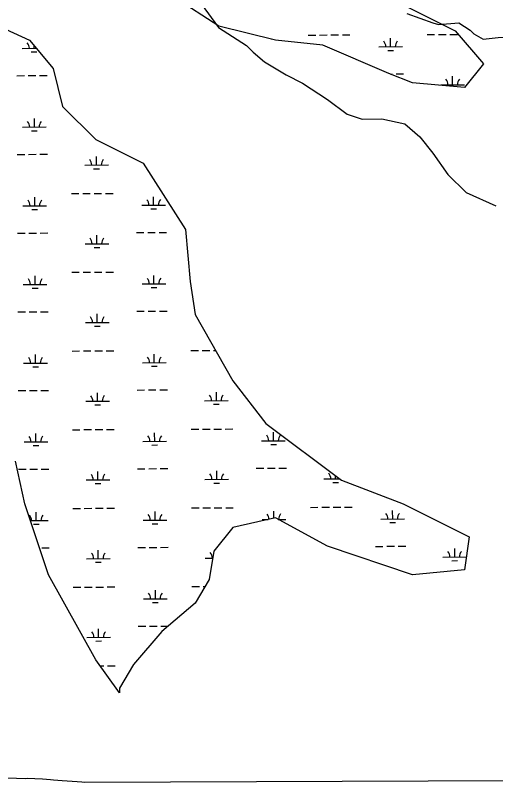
# Model space of a CAD drawing. Extents: x 3424494 to 3462436, y 522220 to 547718.
# Drawn here: x 3435738 to 3437767, y 527644 to 530887 of the extents above; entities that cross this region are included whole.
import ezdxf

# ---------------------------------------------------------------- set-up
doc = ezdxf.new("R2010")
doc.units = 0
for name, color, linetype in [('V-SITE-VEGE', 7, 'Continuous'), ('V-TOPO-SHOR', 7, 'Continuous'), ('V-WETL-SWMP', 7, 'Continuous')]:
    doc.layers.add(name, color=color, linetype=linetype)

msp = doc.modelspace()

# ---------------------------------------------------------------- linework, layer by layer
at = {"layer": 'V-SITE-VEGE'}
for p, q in [((3435779.6, 527659.6), (3435706.8, 527663.4)), ((3435788, 527660.9), (3435779.6, 527659.6)), ((3435820.2, 527660.5), (3435788, 527660.9)), ((3435852.4, 527658.7), (3435820.2, 527660.5)), ((3435887.4, 527655.4), (3435852.4, 527658.7)), ((3435900, 527653.9), (3435887.4, 527655.4)), ((3435936.4, 527652), (3435900, 527653.9)), ((3435999.3, 527647), (3435936.4, 527652)), ((3436018.9, 527645.3), (3435999.3, 527647)), ((3436031.5, 527643.7), (3436018.9, 527645.3)), ((3436031.7, 527643.7), (3436031.5, 527643.7)), ((3441266, 527667.3), (3436031.7, 527643.7))]:
    msp.add_line(p, q, dxfattribs=at)
at = {"layer": 'V-TOPO-SHOR'}
for points in [[(3436465.2, 531015.3), (3436596.1, 530834.8), (3436714.6, 530758.9), (3436742.6, 530731.2), (3436791.4, 530689.7), (3436882, 530634.5), (3436951.7, 530600), (3437056.3, 530531), (3437140.1, 530468.8), (3437202.7, 530448.2), (3437286.2, 530448.6), (3437383.6, 530428.1), (3437446.4, 530372.8), (3437502.3, 530303.5), (3437565.3, 530213.4), (3437642.2, 530137.3), (3437767.6, 530082.2)], [(3437392.2, 530893.9), (3437502.3, 530855.1), (3437525.9, 530847.4), (3437612.2, 530855.6), (3437659.4, 530824.4), (3437675.2, 530808.8), (3437714.6, 530785.4), (3437777.4, 530793.6), (3437902.9, 530802), (3437989.7, 530723.9), (3438060.6, 530669.2), (3438131.3, 530646), (3438264.9, 530615.2), (3438390.7, 530576.5), (3438540.1, 530545.8), (3438634.4, 530522.6), (3438744.3, 530523.1), (3438916.9, 530547.5), (3438987.5, 530563.5), (3439089.5, 530571.8), (3439175.9, 530564.3), (3439270.2, 530541.2), (3439317.4, 530525.7), (3439325.3, 530517.9)]]:
    msp.add_lwpolyline(points, dxfattribs=at)
at = {"layer": 'V-WETL-SWMP'}
for p, q in [((3436597.2, 530841.1), (3436197.7, 531101)), ((3437356.1, 530941.1), (3437595.8, 530821.2)), ((3435538.6, 530901.1), (3435798.2, 530781.2)), ((3436836.8, 530781.2), (3436597.2, 530841.1)), ((3436975.6, 530803.2), (3437007.6, 530803.4)), ((3437023.6, 530803.5), (3437055.6, 530803.6)), ((3437071.6, 530803.7), (3437103.6, 530803.8)), ((3437119.6, 530803.9), (3437151.6, 530804)), ((3437323.1, 530754.1), (3437323, 530790.1)), ((3437477.5, 530805.5), (3437509.5, 530805.7)), ((3437525.5, 530805.7), (3437557.5, 530805.9)), ((3437573.5, 530805.9), (3437605.5, 530806.1)), ((3437595.8, 530821.2), (3437715.6, 530681.2)), ((3435798.2, 530781.2), (3435898.1, 530661.3)), ((3435817.4, 530747.3), (3435817.4, 530758.2)), ((3436821.1, 530785.1), (3436821.1, 530787.8)), ((3437036.6, 530761.2), (3436836.8, 530781.2)), ((3437316.2, 530641.3), (3437036.6, 530761.2)), ((3435767.4, 530747.1), (3435826.4, 530747.3)), ((3435805.5, 530731.8), (3435829.5, 530731.9)), ((3437273.1, 530753.8), (3437373.1, 530754.3)), ((3437311.2, 530738.6), (3437335.2, 530738.7)), ((3435898.1, 530661.3), (3435938, 530501.4)), ((3437715.6, 530681.2), (3437635.8, 530581.3)), ((3435744.5, 530631.5), (3435776.5, 530631.7)), ((3435792.5, 530631.7), (3435824.5, 530631.9)), ((3435840.5, 530632), (3435872.5, 530632.1)), ((3437416, 530601.3), (3437316.2, 530641.3)), ((3437322.8, 530638.6), (3437330.2, 530638.7)), ((3437346.2, 530638.7), (3437378.2, 530638.9)), ((3437585.3, 530593.4), (3437585.1, 530629.4)), ((3437635.8, 530581.3), (3437416, 530601.3)), ((3437535.3, 530593.2), (3437635.3, 530593.6)), ((3435938, 530501.4), (3436077.9, 530361.5)), ((3435973.3, 530466.1), (3435973.3, 530466.1)), ((3435818.9, 530414.6), (3435818.7, 530450.6)), ((3435768.9, 530414.4), (3435868.9, 530414.8)), ((3435807, 530399.1), (3435831, 530399.2)), ((3436077.9, 530361.5), (3436277.6, 530261.5)), ((3435746, 530298.8), (3435778, 530299)), ((3435794, 530299.1), (3435826, 530299.2)), ((3435842, 530299.3), (3435874, 530299.4)), ((3436081.1, 530253.9), (3436080.9, 530289.9)), ((3436031.1, 530253.7), (3436131.1, 530254.2)), ((3436069.1, 530238.4), (3436093.1, 530238.6)), ((3436277.6, 530261.5), (3436457.3, 529981.7)), ((3435820.4, 530081.9), (3435820.2, 530117.9)), ((3435974.8, 530133.4), (3436006.8, 530133.5)), ((3436022.8, 530133.6), (3436054.8, 530133.7)), ((3436070.8, 530133.8), (3436102.8, 530134)), ((3436118.8, 530134), (3436150.8, 530134.2)), ((3436322.3, 530084.2), (3436322.2, 530120.2)), ((3435770.4, 530081.7), (3435870.4, 530082.2)), ((3436272.3, 530084), (3436372.3, 530084.4)), ((3435808.5, 530066.5), (3435832.5, 530066.6)), ((3436310.4, 530068.7), (3436334.4, 530068.8)), ((3436457.3, 529981.7), (3436477.3, 529761.8)), ((3435747.5, 529966.2), (3435779.5, 529966.3)), ((3435795.5, 529966.4), (3435827.5, 529966.5)), ((3435843.5, 529966.6), (3435875.5, 529966.8)), ((3436082.6, 529921.3), (3436082.4, 529957.3)), ((3436249.4, 529968.4), (3436281.4, 529968.6)), ((3436297.4, 529968.7), (3436329.4, 529968.8)), ((3436345.4, 529968.9), (3436377.4, 529969)), ((3436032.6, 529921), (3436132.6, 529921.5)), ((3436070.6, 529905.8), (3436094.6, 529905.9)), ((3435821.9, 529749.3), (3435821.7, 529785.3)), ((3435976.3, 529800.7), (3436008.3, 529800.9)), ((3436024.3, 529800.9), (3436056.3, 529801.1)), ((3436072.3, 529801.1), (3436104.3, 529801.3)), ((3436120.3, 529801.4), (3436152.3, 529801.5)), ((3436323.8, 529751.5), (3436323.7, 529787.5)), ((3436273.8, 529751.3), (3436373.8, 529751.8)), ((3436477.3, 529761.8), (3436497.3, 529621.9)), ((3435771.9, 529749), (3435871.9, 529749.5)), ((3435810, 529733.8), (3435834, 529733.9)), ((3436311.9, 529736), (3436335.9, 529736.2)), ((3435749, 529633.5), (3435781, 529633.7)), ((3435797, 529633.7), (3435829, 529633.9)), ((3435845, 529633.9), (3435877, 529634.1)), ((3436084.1, 529588.6), (3436083.9, 529624.6)), ((3436250.9, 529635.8), (3436282.9, 529635.9)), ((3436298.9, 529636), (3436330.9, 529636.1)), ((3436346.9, 529636.2), (3436378.9, 529636.3)), ((3436497.3, 529621.9), (3436657.1, 529342.1)), ((3436034.1, 529588.4), (3436134.1, 529588.8)), ((3436072.1, 529573.1), (3436096.1, 529573.2)), ((3435977.8, 529468), (3436009.8, 529468.2)), ((3436025.8, 529468.3), (3436057.8, 529468.4)), ((3436073.8, 529468.5), (3436105.8, 529468.6)), ((3436121.8, 529468.7), (3436153.8, 529468.8)), ((3436479.7, 529470.3), (3436511.7, 529470.4)), ((3436527.7, 529470.5), (3436559.7, 529470.7)), ((3436575.7, 529470.7), (3436583.6, 529470.8)), ((3435823.4, 529416.6), (3435823.2, 529452.6)), ((3436325.3, 529418.9), (3436325.2, 529454.9)), ((3435773.4, 529416.4), (3435873.4, 529416.8)), ((3435811.5, 529401.1), (3435835.5, 529401.2)), ((3436275.3, 529418.6), (3436375.3, 529419.1)), ((3436313.4, 529403.4), (3436337.4, 529403.5)), ((3436657.1, 529342.1), (3436796.9, 529162.2)), ((3435750.5, 529300.8), (3435782.5, 529301)), ((3435798.5, 529301.1), (3435830.5, 529301.2)), ((3435846.5, 529301.3), (3435878.5, 529301.4)), ((3436252.4, 529303.1), (3436284.4, 529303.2)), ((3436300.4, 529303.3), (3436332.4, 529303.5)), ((3436348.4, 529303.5), (3436380.4, 529303.7)), ((3436085.6, 529255.9), (3436085.4, 529291.9)), ((3436587.5, 529258.2), (3436587.3, 529294.2)), ((3436035.6, 529255.7), (3436135.6, 529256.1)), ((3436073.6, 529240.4), (3436097.6, 529240.5)), ((3436537.5, 529258), (3436637.5, 529258.4)), ((3436575.5, 529242.7), (3436599.5, 529242.8)), ((3435979.3, 529135.4), (3436011.3, 529135.5)), ((3436027.3, 529135.6), (3436059.3, 529135.7)), ((3436075.3, 529135.8), (3436107.3, 529135.9)), ((3436123.3, 529136), (3436155.3, 529136.2)), ((3436481.2, 529137.6), (3436513.2, 529137.8)), ((3436529.2, 529137.8), (3436561.2, 529138)), ((3436577.2, 529138.1), (3436609.2, 529138.2)), ((3436625.2, 529138.3), (3436657.2, 529138.4)), ((3436796.9, 529162.2), (3437116.5, 528922.4)), ((3435824.9, 529083.9), (3435824.7, 529119.9)), ((3436326.8, 529086.2), (3436326.7, 529122.2)), ((3436828.7, 529088.5), (3436828.6, 529124.5)), ((3435774.9, 529083.7), (3435874.9, 529084.2)), ((3436276.8, 529086), (3436376.8, 529086.4)), ((3436314.9, 529070.7), (3436338.9, 529070.8)), ((3436778.7, 529088.2), (3436878.7, 529088.7)), ((3436816.8, 529073), (3436840.8, 529073.1)), ((3435813, 529068.4), (3435837, 529068.5)), ((3435778.3, 528822.4), (3435738.3, 529002.3)), ((3436755.8, 528972.7), (3436787.8, 528972.8)), ((3436803.8, 528972.9), (3436835.8, 528973.1)), ((3436851.8, 528973.1), (3436883.8, 528973.3)), ((3435752, 528968.2), (3435784, 528968.3)), ((3435800, 528968.4), (3435832, 528968.5)), ((3435848, 528968.6), (3435880, 528968.7)), ((3436087.1, 528923.2), (3436086.9, 528959.2)), ((3436253.9, 528970.4), (3436285.9, 528970.6)), ((3436301.9, 528970.6), (3436333.9, 528970.8)), ((3436349.9, 528970.9), (3436381.9, 528971)), ((3436589, 528925.5), (3436588.8, 528961.5)), ((3437090.9, 528927.8), (3437090.8, 528941.6)), ((3436037.1, 528923), (3436137.1, 528923.5)), ((3436539, 528925.3), (3436639, 528925.7)), ((3436577, 528910), (3436601, 528910.1)), ((3437040.9, 528927.5), (3437109.2, 528927.9)), ((3437078.9, 528912.3), (3437102.9, 528912.4)), ((3437116.5, 528922.4), (3437376.1, 528822.4)), ((3436075.1, 528907.8), (3436099.1, 528907.9)), ((3435878.1, 528522.6), (3435778.3, 528822.4)), ((3437376.1, 528822.4), (3437655.7, 528682.5)), ((3435826.4, 528751.3), (3435826.2, 528787.3)), ((3435980.8, 528802.7), (3436012.8, 528802.8)), ((3436028.8, 528802.9), (3436060.8, 528803.1)), ((3436076.8, 528803.1), (3436108.8, 528803.3)), ((3436124.8, 528803.3), (3436156.8, 528803.5)), ((3436328.3, 528753.5), (3436328.2, 528789.5)), ((3436482.7, 528805), (3436514.7, 528805.1)), ((3436530.7, 528805.2), (3436562.7, 528805.3)), ((3436578.7, 528805.4), (3436610.7, 528805.5)), ((3436626.7, 528805.6), (3436658.7, 528805.7)), ((3436830.2, 528761), (3436830.1, 528791.8)), ((3436984.6, 528807.2), (3437016.6, 528807.4)), ((3437032.6, 528807.4), (3437064.6, 528807.6)), ((3437080.6, 528807.7), (3437112.6, 528807.8)), ((3437128.6, 528807.9), (3437160.6, 528808)), ((3437332.1, 528758), (3437332, 528794)), ((3435802, 528751.1), (3435876.4, 528751.5)), ((3436278.3, 528753.3), (3436378.3, 528753.7)), ((3436836.8, 528762.5), (3436657.1, 528722.5)), ((3436780.2, 528755.6), (3436806.2, 528755.7)), ((3437056.5, 528642.6), (3436836.8, 528762.5)), ((3436848.9, 528755.9), (3436880.2, 528756)), ((3437282.1, 528757.8), (3437382.1, 528758.3)), ((3435814.5, 528735.8), (3435838.5, 528735.9)), ((3436316.4, 528738), (3436340.4, 528738.1)), ((3436657.1, 528722.5), (3436577.2, 528622.6)), ((3437320.2, 528742.6), (3437344.2, 528742.7)), ((3437655.7, 528682.5), (3437635.8, 528542.6)), ((3435849.5, 528635.9), (3435881.5, 528636.1)), ((3436088.6, 528590.6), (3436088.4, 528626.6)), ((3436255.4, 528637.8), (3436287.4, 528637.9)), ((3436303.4, 528638), (3436335.4, 528638.1)), ((3436351.4, 528638.2), (3436383.4, 528638.3)), ((3436577.2, 528622.6), (3436557.2, 528502.6)), ((3437416, 528522.6), (3437056.5, 528642.6)), ((3437092.2, 528630.7), (3437092.2, 528631.1)), ((3437259.2, 528642.3), (3437291.2, 528642.4)), ((3437307.2, 528642.5), (3437339.2, 528642.6)), ((3437355.2, 528642.7), (3437387.2, 528642.9)), ((3437594.3, 528597.4), (3437594.1, 528633.4)), ((3436038.6, 528590.3), (3436138.6, 528590.8)), ((3436540.5, 528592.6), (3436572.2, 528592.8)), ((3437544.3, 528597.1), (3437643.6, 528597.6)), ((3436076.6, 528575.1), (3436100.6, 528575.2)), ((3437582.4, 528581.9), (3437606.4, 528582)), ((3436077.8, 528162.9), (3435878.1, 528522.6)), ((3437635.8, 528542.6), (3437416, 528522.6)), ((3436557.2, 528502.6), (3436497.3, 528402.7)), ((3435982.3, 528470), (3436014.3, 528470.2)), ((3436030.3, 528470.2), (3436062.3, 528470.4)), ((3436078.3, 528470.5), (3436110.3, 528470.6)), ((3436126.3, 528470.7), (3436158.3, 528470.8)), ((3436329.8, 528420.8), (3436329.7, 528456.8)), ((3436484.2, 528472.3), (3436516.2, 528472.4)), ((3436532.2, 528472.5), (3436539.1, 528472.5)), ((3436279.8, 528420.6), (3436379.8, 528421.1)), ((3436317.9, 528405.4), (3436341.9, 528405.5)), ((3436497.3, 528402.7), (3436357.5, 528282.8)), ((3436090.1, 528257.9), (3436089.9, 528293.9)), ((3436256.9, 528305.1), (3436288.9, 528305.2)), ((3436304.9, 528305.3), (3436336.9, 528305.4)), ((3436352.9, 528305.5), (3436384.1, 528305.7)), ((3436357.5, 528282.8), (3436237.6, 528142.9)), ((3436040.1, 528257.7), (3436140.1, 528258.1)), ((3436078.1, 528242.4), (3436102.1, 528242.5)), ((3436177.7, 528023), (3436077.8, 528162.9)), ((3436095.7, 528137.9), (3436111.8, 528137.9)), ((3436127.8, 528138), (3436159.8, 528138.1)), ((3436237.6, 528142.9), (3436177.7, 528042.9)), ((3436177.7, 528042.9), (3436177.7, 528023))]:
    msp.add_line(p, q, dxfattribs=at)
for centre, start, end in [((3435762.2, 530747.5), 359.4865, 41.0302), ((3437267.9, 530754.3), 359.4865, 41.0302), ((3437378.4, 530754.8), 139.4865, 181.0302), ((3437530, 530593.6), 359.4865, 41.0302), ((3437640.5, 530594.1), 139.4865, 181.0302), ((3435763.7, 530414.8), 359.4865, 41.0302), ((3435874.2, 530415.3), 139.4865, 181.0302), ((3436025.8, 530254.2), 359.4865, 41.0302), ((3436136.3, 530254.7), 139.4865, 181.0302), ((3436377.6, 530084.9), 139.4865, 181.0302), ((3435765.2, 530082.2), 359.4865, 41.0302), ((3435875.7, 530082.7), 139.4865, 181.0302), ((3436267.1, 530084.4), 359.4865, 41.0302), ((3436027.3, 529921.5), 359.4865, 41.0302), ((3436137.8, 529922), 139.4865, 181.0302), ((3435766.7, 529749.5), 359.4865, 41.0302), ((3435877.2, 529750), 139.4865, 181.0302), ((3436268.6, 529751.8), 359.4865, 41.0302), ((3436379.1, 529752.3), 139.4865, 181.0302), ((3436028.8, 529588.8), 359.4865, 41.0302), ((3436139.3, 529589.3), 139.4865, 181.0302), ((3435768.2, 529416.8), 359.4865, 41.0302), ((3435878.7, 529417.3), 139.4865, 181.0302), ((3436270.1, 529419.1), 359.4865, 41.0302), ((3436380.6, 529419.6), 139.4865, 181.0302), ((3436030.3, 529256.1), 359.4865, 41.0302), ((3436140.8, 529256.6), 139.4865, 181.0302), ((3436532.2, 529258.4), 359.4865, 41.0302), ((3436642.7, 529258.9), 139.4865, 181.0302), ((3435769.7, 529084.2), 359.4865, 41.0302), ((3435880.2, 529084.6), 139.4865, 181.0302), ((3436271.6, 529086.4), 359.4865, 41.0302), ((3436382.1, 529086.9), 139.4865, 181.0302), ((3436773.5, 529088.7), 359.4865, 41.0302), ((3436884, 529089.2), 139.4865, 181.0302), ((3436031.8, 528923.5), 359.4865, 41.0302), ((3436142.3, 528924), 139.4865, 181.0302), ((3436533.7, 528925.7), 359.4865, 41.0302), ((3436644.2, 528926.2), 139.4865, 181.0302), ((3437035.6, 528928), 359.4865, 41.0302), ((3436775, 528756), 0.9034, 41.0302), ((3436885.5, 528756.5), 139.4865, 181.0302), ((3437276.9, 528758.3), 359.4865, 41.0302), ((3437387.4, 528758.8), 139.4865, 181.0302), ((3435771.2, 528751.5), 359.4865, 41.0302), ((3435881.7, 528752), 139.4865, 181.0302), ((3436273.1, 528753.7), 359.4865, 41.0302), ((3436383.6, 528754.2), 139.4865, 181.0302), ((3436535.2, 528593.1), 359.4865, 41.0302), ((3437539, 528597.6), 359.4865, 41.0302), ((3437649.5, 528598.1), 139.4865, 181.0302), ((3436033.3, 528590.8), 359.4865, 41.0302), ((3436143.8, 528591.3), 139.4865, 181.0302), ((3436274.6, 528421.1), 359.4865, 41.0302), ((3436385.1, 528421.6), 139.4865, 181.0302), ((3436034.8, 528258.1), 359.4865, 41.0302), ((3436145.3, 528258.6), 139.4865, 181.0302)]:
    msp.add_arc(centre, 35.2, start, end, dxfattribs=at)

doc.saveas('drawing.dxf')
